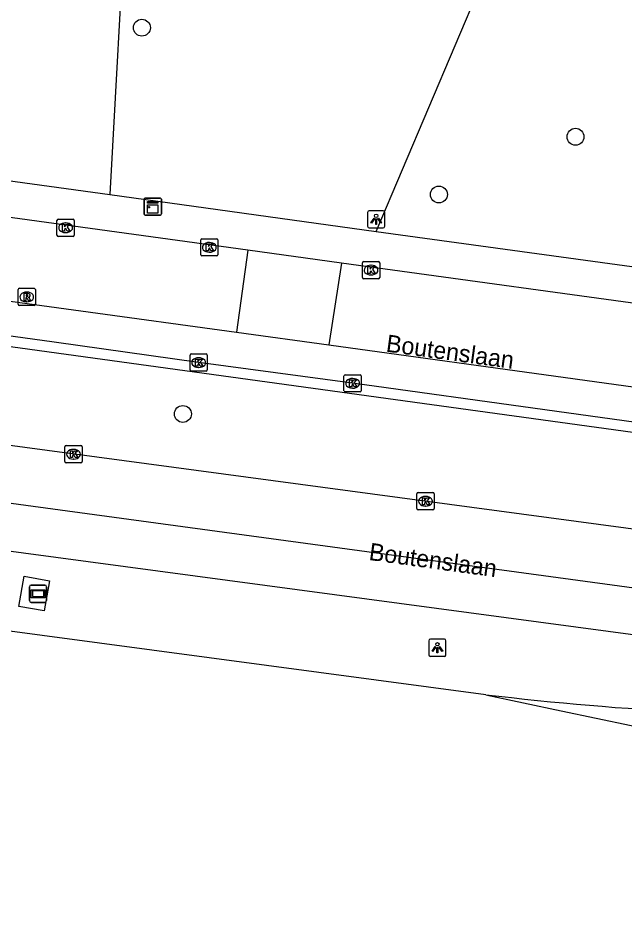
# Model space of a CAD drawing. Extents: x 161402 to 161933, y 381650 to 382313.
# Drawn here: x 161653.2 to 161688.3, y 381658.8 to 381711.1 of the extents above; entities that cross this region are included whole.
import ezdxf

# ---------------------------------------------------------------- set-up
doc = ezdxf.new("R2010")
doc.units = 0
for name, color, linetype in [('IMGEO_Berm_groen', 7, 'Continuous'), ('IMGEO_Boom', 7, 'Continuous'), ('IMGEO_Groenvoorziening', 7, 'Continuous'), ('IMGEO_Kast', 7, 'Continuous'), ('IMGEO_Kolk', 7, 'Continuous'), ('IMGEO_Lichtpunt', 7, 'Continuous'), ('IMGEO_Openbare_ruimte_label', 7, 'Continuous'), ('IMGEO_Reclamebord', 7, 'Continuous'), ('IMGEO_Rijbaan_lokaal_open', 7, 'Continuous'), ('IMGEO_Rijbaan_regionaal_gesloten', 7, 'Continuous'), ('IMGEO_Rioolput', 7, 'Continuous'), ('IMGEO_Voetpad_open', 7, 'Continuous')]:
    doc.layers.add(name, color=color, linetype=linetype)

msp = doc.modelspace()

# ---------------------------------------------------------------- linework, layer by layer
at = {"layer": 'IMGEO_Berm_groen'}
msp.add_lwpolyline([(161653.23, 381677.059), (161653.536, 381678.8), (161655.011, 381678.541), (161654.705, 381676.8), (161653.23, 381677.059)], dxfattribs=at)
at = {"layer": 'IMGEO_Boom'}
for centre in [(161660.358, 381710.54), (161685.462, 381704.23), (161677.553, 381700.888), (161662.732, 381688.192)]:
    msp.add_circle(centre, 0.489, dxfattribs=at)
at = {"layer": 'IMGEO_Groenvoorziening'}
for points in [[(161659.442, 381718.025), (161658.506, 381700.881)], [(161673.928, 381698.758), (161680.023, 381713.112), (161687.661, 381714.218)]]:
    msp.add_lwpolyline(points, dxfattribs=at)
at = {"layer": 'IMGEO_Kast'}
for p, q in [((161660.485, 381699.761), (161660.485, 381700.602)), ((161660.485, 381700.602), (161660.485, 381699.761)), ((161660.56, 381700.686), (161661.401, 381700.686)), ((161661.401, 381700.686), (161660.56, 381700.686)), ((161661.485, 381700.611), (161661.485, 381699.77)), ((161661.485, 381699.77), (161661.485, 381700.611)), ((161661.41, 381699.686), (161660.569, 381699.686)), ((161660.569, 381699.686), (161661.41, 381699.686))]:
    msp.add_line(p, q, dxfattribs=at)
for points in [[(161660.68, 381700.476), (161661.28, 381700.476), (161661.28, 381700.391), (161660.68, 381700.391), (161660.68, 381700.476)], [(161660.68, 381700.301), (161661.28, 381700.301), (161661.28, 381699.812), (161660.68, 381699.812), (161660.68, 381700.301)]]:
    msp.add_lwpolyline(points, dxfattribs=at)
msp.add_circle((161660.764, 381700.15), 0.0377, dxfattribs=at)
for centre, start, end in [((161660.563, 381700.608), 92.4484, 184.2845), ((161660.563, 381700.608), 92.4484, 184.2845), ((161661.407, 381700.608), 2.4484, 94.2845), ((161661.407, 381700.608), 2.4484, 94.2845), ((161660.563, 381699.764), 182.4484, 274.2845), ((161660.563, 381699.764), 182.4484, 274.2845), ((161661.407, 381699.764), 272.4484, 4.2845), ((161661.407, 381699.764), 272.4484, 4.2845)]:
    msp.add_arc(centre, 0.0779, start, end, dxfattribs=at)
at = {"layer": 'IMGEO_Kolk'}
for p, q in [((161655.441, 381698.54), (161655.441, 381699.392)), ((161655.516, 381699.466), (161656.368, 381699.466)), ((161655.929, 381699.246), (161655.954, 381699.246)), ((161656.442, 381699.392), (161656.442, 381698.54)), ((161655.952, 381698.686), (161655.927, 381698.686)), ((161656.368, 381698.466), (161655.516, 381698.466)), ((161663.761, 381697.407), (161663.761, 381698.259)), ((161663.836, 381698.333), (161664.688, 381698.333)), ((161664.249, 381698.113), (161664.274, 381698.113)), ((161664.762, 381698.259), (161664.762, 381697.407)), ((161664.272, 381697.553), (161664.247, 381697.553)), ((161664.688, 381697.333), (161663.836, 381697.333)), ((161673.121, 381696.09), (161673.121, 381696.942)), ((161673.196, 381697.016), (161674.048, 381697.016)), ((161674.122, 381696.942), (161674.122, 381696.09)), ((161673.609, 381696.796), (161673.634, 381696.796)), ((161674.048, 381696.016), (161673.196, 381696.016)), ((161673.632, 381696.236), (161673.607, 381696.236)), ((161663.142, 381690.739), (161663.142, 381691.591)), ((161663.217, 381691.665), (161664.069, 381691.665)), ((161663.63, 381691.445), (161663.655, 381691.445)), ((161664.143, 381691.591), (161664.143, 381690.739)), ((161664.069, 381690.665), (161663.217, 381690.665)), ((161663.653, 381690.885), (161663.628, 381690.885)), ((161672.057, 381689.539), (161672.057, 381690.391)), ((161672.132, 381690.465), (161672.984, 381690.465)), ((161672.545, 381690.245), (161672.57, 381690.245)), ((161673.058, 381690.391), (161673.058, 381689.539)), ((161672.568, 381689.685), (161672.543, 381689.685)), ((161672.984, 381689.465), (161672.132, 381689.465)), ((161655.901, 381685.44), (161655.901, 381686.292)), ((161655.976, 381686.366), (161656.828, 381686.366)), ((161656.389, 381686.146), (161656.414, 381686.146)), ((161656.902, 381686.292), (161656.902, 381685.44)), ((161656.412, 381685.586), (161656.387, 381685.586)), ((161656.828, 381685.366), (161655.976, 381685.366)), ((161676.278, 381682.718), (161676.278, 381683.57)), ((161676.353, 381683.644), (161677.205, 381683.644)), ((161676.766, 381683.424), (161676.791, 381683.424)), ((161677.279, 381683.57), (161677.279, 381682.718)), ((161676.789, 381682.864), (161676.764, 381682.864)), ((161677.205, 381682.644), (161676.353, 381682.644))]:
    msp.add_line(p, q, dxfattribs=at)
for points in [[(161655.441, 381698.54), (161655.441, 381699.392)], [(161655.516, 381699.466), (161656.368, 381699.466)], [(161655.762, 381699.166), (161655.885, 381699.166), (161655.885, 381699.015), (161656.015, 381699.166), (161656.179, 381699.166), (161656.033, 381699.015), (161656.186, 381698.766), (161656.034, 381698.766), (161655.949, 381698.93), (161655.885, 381698.863), (161655.885, 381698.766), (161655.762, 381698.766), (161655.762, 381699.166)], [(161656.442, 381699.392), (161656.442, 381698.54)], [(161656.368, 381698.466), (161655.516, 381698.466)], [(161663.761, 381697.407), (161663.761, 381698.259)], [(161663.836, 381698.333), (161664.688, 381698.333)], [(161664.082, 381698.033), (161664.205, 381698.033), (161664.205, 381697.882), (161664.335, 381698.033), (161664.499, 381698.033), (161664.353, 381697.882), (161664.506, 381697.633), (161664.354, 381697.633), (161664.269, 381697.797), (161664.205, 381697.73), (161664.205, 381697.633), (161664.082, 381697.633), (161664.082, 381698.033)], [(161664.762, 381698.259), (161664.762, 381697.407)], [(161664.688, 381697.333), (161663.836, 381697.333)], [(161673.121, 381696.09), (161673.121, 381696.942)], [(161673.196, 381697.016), (161674.048, 381697.016)], [(161674.122, 381696.942), (161674.122, 381696.09)], [(161673.442, 381696.716), (161673.565, 381696.716), (161673.565, 381696.565), (161673.695, 381696.716), (161673.859, 381696.716), (161673.713, 381696.565), (161673.866, 381696.316), (161673.714, 381696.316), (161673.629, 381696.48), (161673.565, 381696.413), (161673.565, 381696.316), (161673.442, 381696.316), (161673.442, 381696.716)], [(161674.048, 381696.016), (161673.196, 381696.016)], [(161663.142, 381690.739), (161663.142, 381691.591)], [(161663.217, 381691.665), (161664.069, 381691.665)], [(161663.463, 381691.365), (161663.586, 381691.365), (161663.586, 381691.214), (161663.716, 381691.365), (161663.88, 381691.365), (161663.734, 381691.214), (161663.887, 381690.965), (161663.735, 381690.965), (161663.65, 381691.129), (161663.586, 381691.062), (161663.586, 381690.965), (161663.463, 381690.965), (161663.463, 381691.365)], [(161664.143, 381691.591), (161664.143, 381690.739)], [(161664.069, 381690.665), (161663.217, 381690.665)], [(161672.057, 381689.539), (161672.057, 381690.391)], [(161672.132, 381690.465), (161672.984, 381690.465)], [(161672.378, 381690.165), (161672.501, 381690.165), (161672.501, 381690.014), (161672.631, 381690.165), (161672.795, 381690.165), (161672.649, 381690.014), (161672.802, 381689.765), (161672.65, 381689.765), (161672.565, 381689.929), (161672.501, 381689.862), (161672.501, 381689.765), (161672.378, 381689.765), (161672.378, 381690.165)], [(161673.058, 381690.391), (161673.058, 381689.539)], [(161672.984, 381689.465), (161672.132, 381689.465)], [(161655.901, 381685.44), (161655.901, 381686.292)], [(161655.976, 381686.366), (161656.828, 381686.366)], [(161656.222, 381686.066), (161656.345, 381686.066), (161656.345, 381685.915), (161656.475, 381686.066), (161656.639, 381686.066), (161656.493, 381685.915), (161656.646, 381685.666), (161656.494, 381685.666), (161656.409, 381685.83), (161656.345, 381685.763), (161656.345, 381685.666), (161656.222, 381685.666), (161656.222, 381686.066)], [(161656.902, 381686.292), (161656.902, 381685.44)], [(161656.828, 381685.366), (161655.976, 381685.366)], [(161676.278, 381682.718), (161676.278, 381683.57)], [(161676.353, 381683.644), (161677.205, 381683.644)], [(161676.599, 381683.344), (161676.722, 381683.344), (161676.722, 381683.193), (161676.852, 381683.344), (161677.016, 381683.344), (161676.87, 381683.193), (161677.023, 381682.944), (161676.871, 381682.944), (161676.786, 381683.108), (161676.722, 381683.041), (161676.722, 381682.944), (161676.599, 381682.944), (161676.599, 381683.344)], [(161677.279, 381683.57), (161677.279, 381682.718)], [(161677.205, 381682.644), (161676.353, 381682.644)]]:
    msp.add_lwpolyline(points, dxfattribs=at)
for centre, start, end in [((161655.518, 381699.39), 91.552, 178.448), ((161655.518, 381699.39), 91.552, 178.448), ((161656.366, 381699.39), 1.552, 88.448), ((161656.366, 381699.39), 1.552, 88.448), ((161655.518, 381698.542), 181.552, 268.448), ((161655.518, 381698.542), 181.552, 268.448), ((161656.366, 381698.542), 271.552, 358.448), ((161656.366, 381698.542), 271.552, 358.448), ((161663.838, 381698.257), 91.552, 178.448), ((161663.838, 381698.257), 91.552, 178.448), ((161664.686, 381698.257), 1.552, 88.448), ((161664.686, 381698.257), 1.552, 88.448), ((161663.838, 381697.409), 181.552, 268.448), ((161663.838, 381697.409), 181.552, 268.448), ((161664.686, 381697.409), 271.552, 358.448), ((161664.686, 381697.409), 271.552, 358.448), ((161673.198, 381696.94), 91.552, 178.448), ((161673.198, 381696.94), 91.552, 178.448), ((161674.046, 381696.94), 1.552, 88.448), ((161674.046, 381696.94), 1.552, 88.448), ((161673.198, 381696.092), 181.552, 268.448), ((161673.198, 381696.092), 181.552, 268.448), ((161674.046, 381696.092), 271.552, 358.448), ((161674.046, 381696.092), 271.552, 358.448), ((161663.219, 381691.589), 91.552, 178.448), ((161663.219, 381691.589), 91.552, 178.448), ((161664.067, 381691.589), 1.552, 88.448), ((161664.067, 381691.589), 1.552, 88.448), ((161663.219, 381690.741), 181.552, 268.448), ((161663.219, 381690.741), 181.552, 268.448), ((161664.067, 381690.741), 271.552, 358.448), ((161664.067, 381690.741), 271.552, 358.448), ((161672.134, 381690.389), 91.552, 178.448), ((161672.134, 381690.389), 91.552, 178.448), ((161672.982, 381690.389), 1.552, 88.448), ((161672.982, 381690.389), 1.552, 88.448), ((161672.134, 381689.541), 181.552, 268.448), ((161672.134, 381689.541), 181.552, 268.448), ((161672.982, 381689.541), 271.552, 358.448), ((161672.982, 381689.541), 271.552, 358.448), ((161655.978, 381686.29), 91.552, 178.448), ((161655.978, 381686.29), 91.552, 178.448), ((161656.826, 381686.29), 1.552, 88.448), ((161656.826, 381686.29), 1.552, 88.448), ((161655.978, 381685.442), 181.552, 268.448), ((161655.978, 381685.442), 181.552, 268.448), ((161656.826, 381685.442), 271.552, 358.448), ((161656.826, 381685.442), 271.552, 358.448), ((161676.355, 381683.568), 91.552, 178.448), ((161676.355, 381683.568), 91.552, 178.448), ((161677.203, 381683.568), 1.552, 88.448), ((161677.203, 381683.568), 1.552, 88.448), ((161676.355, 381682.72), 181.552, 268.448), ((161676.355, 381682.72), 181.552, 268.448), ((161677.203, 381682.72), 271.552, 358.448), ((161677.203, 381682.72), 271.552, 358.448)]:
    msp.add_arc(centre, 0.0765, start, end, dxfattribs=at)
for centre, major_axis, ratio, start_param, end_param in [((161655.928, 381698.966), (-0.387, 0.002), 0.722429, 4.712389, 7.853982), ((161655.953, 381698.966), (-0.39, 0.002), 0.717154, 1.570796, 4.712389), ((161664.248, 381697.833), (-0.387, 0.002), 0.722429, 4.712389, 7.853982), ((161664.273, 381697.833), (-0.39, 0.002), 0.717154, 1.570796, 4.712389), ((161673.608, 381696.516), (-0.387, 0.002), 0.722429, 4.712389, 7.853982), ((161673.633, 381696.516), (-0.39, 0.002), 0.717154, 1.570796, 4.712389), ((161663.629, 381691.165), (-0.387, 0.002), 0.722429, 4.712389, 7.853982), ((161663.654, 381691.165), (-0.39, 0.002), 0.717154, 1.570796, 4.712389), ((161672.544, 381689.965), (-0.387, 0.002), 0.722429, 4.712389, 7.853982), ((161672.569, 381689.965), (-0.39, 0.002), 0.717154, 1.570796, 4.712389), ((161656.388, 381685.866), (-0.387, 0.002), 0.722429, 4.712389, 7.853982), ((161656.413, 381685.866), (-0.39, 0.002), 0.717154, 1.570796, 4.712389), ((161676.765, 381683.144), (-0.387, 0.002), 0.722429, 4.712389, 7.853982), ((161676.79, 381683.144), (-0.39, 0.002), 0.717154, 1.570796, 4.712389)]:
    msp.add_ellipse(centre, major_axis=major_axis, ratio=ratio, start_param=start_param, end_param=end_param, dxfattribs=at)
at = {"layer": 'IMGEO_Lichtpunt'}
for p, q in [((161673.422, 381699.857), (161673.422, 381699.05)), ((161673.422, 381699.857), (161673.422, 381699.05)), ((161674.324, 381699.952), (161673.516, 381699.952)), ((161674.324, 381699.952), (161673.516, 381699.952)), ((161674.418, 381699.05), (161674.418, 381699.857)), ((161674.418, 381699.05), (161674.418, 381699.857)), ((161673.516, 381698.956), (161674.324, 381698.956)), ((161673.516, 381698.956), (161674.324, 381698.956)), ((161676.965, 381675.072), (161676.965, 381674.265)), ((161676.965, 381675.072), (161676.965, 381674.265)), ((161677.867, 381675.167), (161677.059, 381675.167)), ((161677.867, 381675.167), (161677.059, 381675.167)), ((161677.961, 381674.265), (161677.961, 381675.072)), ((161677.961, 381674.265), (161677.961, 381675.072)), ((161677.059, 381674.171), (161677.867, 381674.171)), ((161677.059, 381674.171), (161677.867, 381674.171))]:
    msp.add_line(p, q, dxfattribs=at)
for points in [[(161673.796, 381699.521), (161673.835, 381699.493), (161673.647, 381699.231), (161673.609, 381699.258), (161673.796, 381699.521)], [(161674.008, 381699.493), (161674.046, 381699.52), (161674.233, 381699.258), (161674.194, 381699.23), (161674.008, 381699.493)], [(161673.898, 381699.473), (161673.945, 381699.473), (161673.945, 381699.151), (161673.898, 381699.151), (161673.898, 381699.473)], [(161677.339, 381674.736), (161677.378, 381674.708), (161677.19, 381674.446), (161677.152, 381674.473), (161677.339, 381674.736)], [(161677.441, 381674.688), (161677.488, 381674.688), (161677.488, 381674.366), (161677.441, 381674.366), (161677.441, 381674.688)], [(161677.551, 381674.708), (161677.589, 381674.735), (161677.776, 381674.473), (161677.737, 381674.445), (161677.551, 381674.708)]]:
    msp.add_lwpolyline(points, dxfattribs=at)
for centre in [(161673.921, 381699.655), (161677.464, 381674.87)]:
    msp.add_circle(centre, 0.0994, dxfattribs=at)
for centre, start, end in [((161673.516, 381699.857), 90, 180), ((161673.516, 381699.857), 90, 180), ((161674.324, 381699.857), 0, 90), ((161674.324, 381699.857), 0, 90), ((161673.516, 381699.05), 180, 270), ((161673.516, 381699.05), 180, 270), ((161674.324, 381699.05), 270, 0), ((161674.324, 381699.05), 270, 360), ((161677.059, 381675.072), 90, 180), ((161677.059, 381675.072), 90, 180), ((161677.867, 381675.072), 0, 90), ((161677.867, 381675.072), 0, 90), ((161677.059, 381674.265), 180, 270), ((161677.059, 381674.265), 180, 270), ((161677.867, 381674.265), 270, 0), ((161677.867, 381674.265), 270, 360)]:
    msp.add_arc(centre, 0.0946, start, end, dxfattribs=at)
at = {"layer": 'IMGEO_Reclamebord'}
for p, q in [((161653.848, 381677.393), (161653.848, 381678.193)), ((161653.848, 381678.193), (161653.848, 381677.393)), ((161653.948, 381678.293), (161654.738, 381678.293)), ((161654.738, 381678.293), (161653.948, 381678.293)), ((161654.838, 381678.193), (161654.838, 381677.393)), ((161654.838, 381677.393), (161654.838, 381678.193)), ((161654.738, 381677.293), (161653.948, 381677.293)), ((161653.948, 381677.293), (161654.738, 381677.293))]:
    msp.add_line(p, q, dxfattribs=at)
for points in [[(161653.949, 381678.025), (161654.737, 381678.025), (161654.737, 381677.561), (161653.949, 381677.561), (161653.949, 381678.025)], [(161654.014, 381677.96), (161654.014, 381677.626), (161654.672, 381677.626), (161654.672, 381677.96), (161654.014, 381677.96)]]:
    msp.add_lwpolyline(points, dxfattribs=at)
for centre, start, end in [((161653.948, 381678.193), 90, 180), ((161653.948, 381678.193), 90, 180), ((161654.738, 381678.193), 0, 90), ((161654.738, 381678.193), 360, 90), ((161653.948, 381677.393), 180, 270), ((161653.948, 381677.393), 180, 270), ((161654.738, 381677.393), 270, 0), ((161654.738, 381677.393), 270, 0)]:
    msp.add_arc(centre, 0.1, start, end, dxfattribs=at)
at = {"layer": 'IMGEO_Rijbaan_lokaal_open'}
for points in [[(161666.491, 381697.667), (161634.04, 381702.127), (161634.019, 381702.13)], [(161606.849, 381700.986), (161656.824, 381694.168), (161665.837, 381692.927)], [(161666.491, 381697.667), (161665.837, 381692.927)], [(161671.903, 381696.924), (161666.491, 381697.667)], [(161671.903, 381696.924), (161671.18, 381692.191)], [(161732.145, 381688.644), (161692.16, 381694.14), (161671.903, 381696.924)], [(161665.837, 381692.927), (161671.18, 381692.191)], [(161671.18, 381692.191), (161713.959, 381686.299), (161731.533, 381683.878)]]:
    msp.add_lwpolyline(points, dxfattribs=at)
at = {"layer": 'IMGEO_Rijbaan_regionaal_gesloten'}
for points in [[(161819.974, 381662.23), (161804.206, 381663.251), (161753.907, 381669.29), (161619.672, 381687.503), (161592.199, 381691.43), (161549.132, 381696.713), (161533.162, 381699.103), (161500.28, 381704.009), (161413.962, 381714.993)], [(161413.616, 381712.377), (161582.68, 381689.648), (161619.348, 381684.737), (161785.447, 381662.49), (161799.427, 381660.835), (161819.493, 381658.805)], [(161680.265, 381671.952), (161638.545, 381677.519), (161618.812, 381680.164), (161535.035, 381691.391), (161500, 381696.081), (161496.223, 381696.587), (161436.501, 381704.561), (161412.983, 381707.708)], [(161620.052, 381690.763), (161776.791, 381669.741), (161786.397, 381668.675), (161794.737, 381667.864), (161799.835, 381667.417)], [(161680.265, 381671.952), (161684.627, 381671.027), (161688.677, 381670.167), (161692.511, 381669.416), (161696.453, 381668.697), (161700.395, 381667.978), (161702.189, 381667.689)]]:
    msp.add_lwpolyline(points, dxfattribs=at)
msp.add_arc((161700.762, 381843.088), 172.359, 263.17029, 267.17768, dxfattribs=at)
at = {"layer": 'IMGEO_Rioolput'}
for p, q in [((161653.187, 381694.536), (161653.187, 381695.388)), ((161653.262, 381695.462), (161654.114, 381695.462)), ((161654.188, 381695.388), (161654.188, 381694.536)), ((161653.675, 381695.242), (161653.7, 381695.242)), ((161654.114, 381694.462), (161653.262, 381694.462)), ((161653.698, 381694.682), (161653.673, 381694.682))]:
    msp.add_line(p, q, dxfattribs=at)
for points in [[(161653.187, 381694.536), (161653.187, 381695.388)], [(161653.262, 381695.462), (161654.114, 381695.462)], [(161654.188, 381695.388), (161654.188, 381694.536)], [(161653.776, 381695.16), (161653.524, 381695.162), (161653.524, 381694.762)], [(161653.524, 381694.762), (161653.648, 381694.762), (161653.648, 381694.924), (161653.659, 381694.924)], [(161653.702, 381695.081), (161653.648, 381695.081), (161653.648, 381695)], [(161653.648, 381695), (161653.7, 381695)], [(161653.706, 381694.895), (161653.777, 381694.762), (161653.917, 381694.762), (161653.852, 381694.888)], [(161654.114, 381694.462), (161653.262, 381694.462)]]:
    msp.add_lwpolyline(points, dxfattribs=at)
for centre, radius, start, end in [((161653.264, 381695.386), 0.0765, 91.552, 178.448), ((161653.264, 381695.386), 0.0765, 91.552, 178.448), ((161654.112, 381695.386), 0.0765, 1.552, 88.448), ((161654.112, 381695.386), 0.0765, 1.552, 88.448), ((161653.658, 381694.871), 0.0533, 26.0293, 88.6989), ((161653.684, 381695.189), 0.19, 274.7715, 282.9687), ((161653.708, 381694.985), 0.0964, 77.0061, 93.1865), ((161653.722, 381695.042), 0.0378, 276.6634, 79.6772), ((161653.775, 381695.05), 0.109, 350.3612, 89.416), ((161653.773, 381695.05), 0.112, 277.5842, 350.9817), ((161653.757, 381694.835), 0.108, 29.5134, 73.7905), ((161653.264, 381694.538), 0.0765, 181.552, 268.448), ((161653.264, 381694.538), 0.0765, 181.552, 268.448), ((161654.112, 381694.538), 0.0765, 271.552, 358.448), ((161654.112, 381694.538), 0.0765, 271.552, 358.448)]:
    msp.add_arc(centre, radius, start, end, dxfattribs=at)
for centre, major_axis, ratio, start_param, end_param in [((161653.674, 381694.962), (-0.387, 0.002), 0.722429, 4.712389, 7.853982), ((161653.699, 381694.962), (-0.39, 0.002), 0.717154, 1.570796, 4.712389)]:
    msp.add_ellipse(centre, major_axis=major_axis, ratio=ratio, start_param=start_param, end_param=end_param, dxfattribs=at)
at = {"layer": 'IMGEO_Voetpad_open'}
for points in [[(161633.775, 381704.284), (161633.894, 381704.268), (161658.506, 381700.881)], [(161658.506, 381700.881), (161673.928, 381698.758)], [(161607.041, 381699.033), (161606.888, 381698.815), (161606.834, 381698.381), (161651.186, 381692.31), (161729.565, 381681.519), (161755.36, 381677.968)], [(161755.406, 381678.561), (161730.381, 381682.01), (161713.098, 381684.403), (161694.81, 381686.893), (161672.558, 381689.965), (161663.643, 381691.165), (161655.284, 381692.339), (161634.017, 381695.281), (161607.169, 381698.958)], [(161673.928, 381698.758), (161692.53, 381696.198)]]:
    msp.add_lwpolyline(points, dxfattribs=at)

# ---------------------------------------------------------------- texts
at = {"layer": 'IMGEO_Openbare_ruimte_label'}
for p in [(161674.453, 381691.803), (161673.46, 381679.75)]:
    msp.add_text('Boutenslaan', height=1, rotation=352.2426, dxfattribs=at).set_placement(p)

doc.saveas('drawing.dxf')
